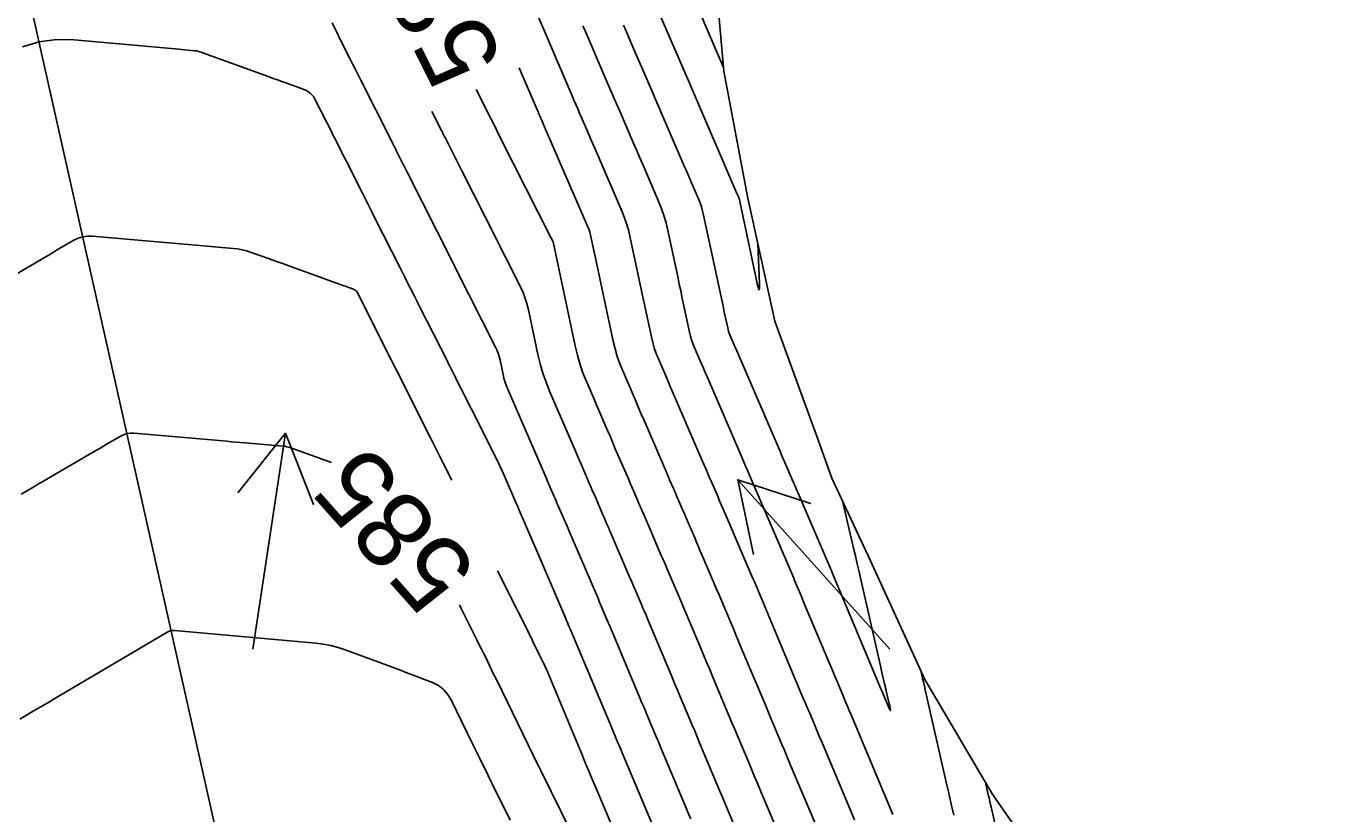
# Model space of a CAD drawing. Extents: x 954385 to 988206, y 1868364 to 1924553.
# Drawn here: x 957989.3 to 958091.4, y 1919006 to 1919067.8 of the extents above; entities that cross this region are included whole.
import ezdxf

# ---------------------------------------------------------------- set-up
doc = ezdxf.new("R2010")
doc.units = 0
for name, color, linetype in [('Default', 7, 'Continuous'), ('Ex_Contour Labels', 7, 'Continuous'), ('Ex_Major Contours', 7, 'Continuous'), ('Ex_Minor Contours', 7, 'Continuous'), ('Perimeter', 7, 'Continuous'), ('Slopes', 7, 'Continuous')]:
    doc.layers.add(name, color=color, linetype=linetype)

msp = doc.modelspace()

# ---------------------------------------------------------------- linework, layer by layer
at = {"layer": 'Default'}
msp.add_line((958200.6, 1918129.72), (957843.86, 1919719.4), dxfattribs=at)
at = {"layer": 'Ex_Major Contours'}
for points in [[(958046.77, 1919050.72), (958046.91, 1919047.62), (958046.91, 1919047.23), (958046.88, 1919047.1), (958046.83, 1919047.22), (958046.73, 1919047.6), (958045.33, 1919054.16), (958045.32, 1919054.22), (958045.3, 1919054.28), (958045.28, 1919054.34), (958045.26, 1919054.4), (958045.06, 1919054.85), (958041.48, 1919063.14), (958041.38, 1919063.39), (958041.27, 1919063.63), (958041.17, 1919063.87), (958041.07, 1919064.11), (958040.65, 1919065.08), (958040.44, 1919065.56), (958040.23, 1919066.05), (958037.65, 1919072.04)], [(958048.29, 1919004.73), (958046.94, 1919007.95), (958046.72, 1919008.47), (958046.5, 1919008.99), (958046.28, 1919009.51), (958046.06, 1919010.03), (958045.18, 1919012.12), (958044.96, 1919012.64), (958044.74, 1919013.16), (958044.52, 1919013.68), (958044.3, 1919014.21), (958043.24, 1919016.74), (958043, 1919017.32), (958042.75, 1919017.9), (958042.51, 1919018.48), (958042.27, 1919019.06), (958041.12, 1919021.78), (958040.97, 1919022.15), (958040.81, 1919022.53), (958040.65, 1919022.9), (958040.49, 1919023.28), (958039.84, 1919024.78), (958039.68, 1919025.15), (958039.52, 1919025.53), (958039.36, 1919025.9), (958039.2, 1919026.28), (958038.13, 1919028.77), (958038.06, 1919028.92), (958038, 1919029.07), (958037.94, 1919029.22), (958037.87, 1919029.37), (958037.62, 1919029.96), (958037.55, 1919030.11), (958037.49, 1919030.26), (958037.42, 1919030.41), (958037.36, 1919030.56), (958036.97, 1919031.47), (958036.88, 1919031.67), (958036.79, 1919031.88), (958036.7, 1919032.08), (958036.62, 1919032.28), (958035.59, 1919034.65), (958035.39, 1919035.11), (958035.2, 1919035.57), (958035, 1919036.03), (958034.8, 1919036.5), (958033.37, 1919039.81), (958033.08, 1919040.52), (958032.83, 1919041.24), (958032.62, 1919041.98), (958032.44, 1919042.72), (958030.7, 1919050.87), (958030.7, 1919050.89), (958030.69, 1919050.9), (958030.69, 1919050.91), (958030.68, 1919050.92), (958030.63, 1919051.02), (958030.53, 1919051.22), (958026.59, 1919059.02), (958026.29, 1919059.61), (958026, 1919060.2), (958025.7, 1919060.79), (958025.41, 1919061.38), (958024.67, 1919062.83)], [(958013.31, 1919033.56), (958010.05, 1919034.74), (958009.92, 1919034.78), (958009.78, 1919034.81), (958009.65, 1919034.84), (958009.51, 1919034.85), (958006.53, 1919035.11), (958006.17, 1919035.14), (958005.82, 1919035.17), (958005.46, 1919035.2), (958005.1, 1919035.23), (957997.84, 1919035.86), (957997.55, 1919035.87), (957997.26, 1919035.83), (957996.99, 1919035.74), (957996.73, 1919035.61), (957995.71, 1919035.02), (957995.2, 1919034.72), (957994.69, 1919034.42), (957990.67, 1919032.08), (957990.24, 1919031.83), (957989.81, 1919031.58), (957989.38, 1919031.33), (957988.95, 1919031.08)], [(958033.61, 1919001.53), (958029.78, 1919009.35), (958029.59, 1919009.73), (958029.57, 1919009.76), (958026.7, 1919015.63), (958026.54, 1919015.96), (958026.37, 1919016.3), (958026.21, 1919016.64), (958026.04, 1919016.97), (958025.39, 1919018.32), (958025.22, 1919018.66), (958025.05, 1919018.99), (958024.89, 1919019.33), (958024.72, 1919019.66), (958023.5, 1919022.11), (958023.35, 1919022.41)]]:
    msp.add_lwpolyline(points, dxfattribs=at)
at = {"layer": 'Ex_Minor Contours'}
for points in [[(958044.09, 1919064.55), (958040.38, 1919073.16)], [(958054.35, 1919005.55), (958051.71, 1919011.83), (958051.6, 1919012.09), (958051.49, 1919012.36), (958051.38, 1919012.62), (958051.27, 1919012.89), (958050.82, 1919013.95), (958050.71, 1919014.21), (958050.6, 1919014.48), (958050.49, 1919014.74), (958050.37, 1919015.01), (958047.98, 1919020.71), (958047.84, 1919021.03), (958047.71, 1919021.34), (958047.58, 1919021.65), (958047.45, 1919021.96), (958046.92, 1919023.22), (958046.79, 1919023.53), (958046.66, 1919023.84), (958046.53, 1919024.15), (958046.39, 1919024.47), (958044.92, 1919027.9), (958044.81, 1919028.15), (958044.71, 1919028.4), (958044.6, 1919028.65), (958044.49, 1919028.89), (958044.06, 1919029.91), (958043.96, 1919030.15), (958043.85, 1919030.39), (958043.75, 1919030.62), (958043.65, 1919030.86), (958043.14, 1919032.04), (958043.04, 1919032.27), (958042.94, 1919032.5), (958042.74, 1919032.96), (958042.65, 1919033.19), (958042.55, 1919033.42), (958040.43, 1919038.33), (958040.24, 1919038.75), (958040.06, 1919039.17), (958039.88, 1919039.59), (958039.7, 1919040.01), (958038.97, 1919041.69), (958038.8, 1919042.12), (958038.65, 1919042.55), (958038.53, 1919042.98), (958038.42, 1919043.43), (958037.57, 1919047.4), (958037.47, 1919047.89), (958037.36, 1919048.39), (958037.26, 1919048.88), (958037.15, 1919049.37), (958036.74, 1919051.33), (958036.62, 1919051.82), (958036.48, 1919052.3), (958036.32, 1919052.77), (958036.13, 1919053.24), (958033.98, 1919058.22), (958033.83, 1919058.56), (958033.68, 1919058.91), (958033.53, 1919059.25), (958033.38, 1919059.6), (958032.79, 1919060.97), (958032.64, 1919061.31), (958032.49, 1919061.66), (958032.34, 1919062), (958032.2, 1919062.34), (958029.24, 1919069.22)], [(958013.36, 1919068.05), (958013.55, 1919067.66), (958013.75, 1919067.26), (958013.95, 1919066.86), (958014.79, 1919065.2), (958015, 1919064.79), (958015.2, 1919064.38), (958015.41, 1919063.97), (958015.61, 1919063.56), (958017.99, 1919058.86), (958018.09, 1919058.65), (958018.19, 1919058.45), (958018.3, 1919058.24), (958018.4, 1919058.04), (958018.82, 1919057.21), (958018.92, 1919057), (958019.03, 1919056.8), (958019.13, 1919056.59), (958019.24, 1919056.38), (958022.81, 1919049.3), (958022.94, 1919049.05), (958022.97, 1919048.99), (958023.06, 1919048.8), (958026.17, 1919042.66), (958026.29, 1919042.4), (958026.39, 1919042.14), (958026.48, 1919041.87), (958026.54, 1919041.59), (958026.78, 1919040.47), (958026.85, 1919040.19), (958026.93, 1919039.91), (958027.02, 1919039.64), (958027.13, 1919039.38), (958030.18, 1919032.32), (958030.25, 1919032.15), (958030.33, 1919031.97), (958030.4, 1919031.8), (958030.48, 1919031.62), (958030.78, 1919030.91), (958030.86, 1919030.74), (958030.94, 1919030.56), (958031.01, 1919030.39), (958031.09, 1919030.21), (958031.88, 1919028.38), (958031.96, 1919028.19), (958032.09, 1919027.88), (958032.12, 1919027.82), (958032.15, 1919027.76), (958032.17, 1919027.7), (958032.2, 1919027.64), (958034.18, 1919023.02), (958034.26, 1919022.84), (958034.33, 1919022.66), (958034.41, 1919022.48), (958034.49, 1919022.3), (958034.8, 1919021.58), (958034.88, 1919021.39), (958034.95, 1919021.21), (958035.03, 1919021.03), (958035.11, 1919020.85), (958037.52, 1919015.11), (958037.65, 1919014.78), (958037.79, 1919014.46), (958037.93, 1919014.13), (958038.07, 1919013.81), (958038.61, 1919012.5), (958038.75, 1919012.17), (958038.89, 1919011.85), (958039.02, 1919011.52), (958039.16, 1919011.2), (958041.18, 1919006.41), (958041.34, 1919006.01), (958041.51, 1919005.62)], [(958057.38, 1919005.96), (958054.1, 1919013.77), (958054.04, 1919013.91), (958053.98, 1919014.04), (958053.93, 1919014.18), (958053.87, 1919014.32), (958053.64, 1919014.86), (958053.58, 1919015), (958053.52, 1919015.13), (958053.47, 1919015.27), (958053.41, 1919015.41), (958050.34, 1919022.7), (958050.19, 1919023.06), (958050.04, 1919023.42), (958049.74, 1919024.14), (958049.66, 1919024.32), (958049.59, 1919024.5), (958049.51, 1919024.68), (958049.44, 1919024.86), (958047.43, 1919029.53), (958047.37, 1919029.68), (958047.3, 1919029.83), (958047.24, 1919029.98), (958047.17, 1919030.13), (958046.91, 1919030.74), (958046.85, 1919030.89), (958046.78, 1919031.04), (958046.72, 1919031.19), (958046.65, 1919031.35), (958045.88, 1919033.13), (958045.82, 1919033.27), (958045.76, 1919033.42), (958045.6, 1919033.77), (958045.51, 1919033.99), (958042.74, 1919040.42), (958042.62, 1919040.69), (958042.5, 1919040.97), (958042.38, 1919041.25), (958042.26, 1919041.53), (958041.78, 1919042.64), (958041.67, 1919042.91), (958041.57, 1919043.2), (958041.48, 1919043.49), (958041.41, 1919043.78), (958040.92, 1919046.09), (958040.82, 1919046.57), (958040.72, 1919047.05), (958040.61, 1919047.53), (958040.51, 1919048.02), (958039.71, 1919051.76), (958039.57, 1919052.36), (958039.4, 1919052.95), (958039.19, 1919053.53), (958038.96, 1919054.11), (958037.98, 1919056.38), (958037.74, 1919056.95), (958037.49, 1919057.52), (958037.24, 1919058.09), (958037, 1919058.66), (958035.94, 1919061.12), (958035.68, 1919061.71), (958035.42, 1919062.31), (958035.16, 1919062.91), (958034.9, 1919063.51), (958033.24, 1919067.38), (958033.05, 1919067.81)], [(958036.23, 1919067.88), (958036.44, 1919067.39), (958036.65, 1919066.9), (958036.87, 1919066.41), (958037.08, 1919065.92), (958037.92, 1919063.95), (958038.14, 1919063.46), (958038.35, 1919062.97), (958038.56, 1919062.48), (958038.77, 1919061.99), (958041.03, 1919056.75), (958041.17, 1919056.44), (958041.3, 1919056.13), (958041.44, 1919055.82), (958041.57, 1919055.5), (958042.11, 1919054.25), (958042.24, 1919053.94), (958042.35, 1919053.62), (958042.44, 1919053.29), (958042.52, 1919052.96), (958043.97, 1919046.19), (958044.02, 1919045.95), (958044.07, 1919045.72), (958044.12, 1919045.48), (958044.17, 1919045.25), (958044.41, 1919044.13), (958044.44, 1919043.99), (958044.48, 1919043.85), (958044.53, 1919043.71), (958044.58, 1919043.58), (958044.81, 1919043.04), (958044.93, 1919042.77), (958045.05, 1919042.5), (958048.47, 1919034.56), (958048.52, 1919034.45), (958048.61, 1919034.25), (958048.62, 1919034.22), (958049.66, 1919031.81), (958049.69, 1919031.75), (958049.71, 1919031.7), (958049.73, 1919031.65), (958049.76, 1919031.59), (958049.87, 1919031.32), (958049.94, 1919031.16), (958052.48, 1919025.25), (958052.5, 1919025.2), (958052.52, 1919025.16), (958052.54, 1919025.11), (958052.56, 1919025.06), (958052.71, 1919024.69), (958056.44, 1919015.81), (958056.48, 1919015.71), (958057.06, 1919014.34), (958057.14, 1919014.16), (958057.18, 1919014.11), (958057.18, 1919014.18), (958057.15, 1919014.36), (958056.88, 1919015.52), (958056.84, 1919015.69), (958056.8, 1919015.87), (958056.76, 1919016.04), (958056.72, 1919016.22), (958056.52, 1919017.1), (958056.4, 1919017.63), (958054.86, 1919024.38), (958054.72, 1919025), (958054.58, 1919025.62), (958054.44, 1919026.24), (958054.29, 1919026.85), (958053.42, 1919030.56)], [(958038.79, 1919004.46), (958036.12, 1919010.8), (958036.04, 1919011), (958035.96, 1919011.19), (958035.88, 1919011.38), (958035.8, 1919011.58), (958035.39, 1919012.54), (958035.23, 1919012.93), (958035.15, 1919013.12), (958032.1, 1919020.39), (958032.06, 1919020.47), (958032.03, 1919020.56), (958031.99, 1919020.64), (958031.95, 1919020.72), (958031.81, 1919021.06), (958031.74, 1919021.22), (958031.67, 1919021.39), (958029.24, 1919027.07), (958029.21, 1919027.12), (958029.14, 1919027.29), (958028.04, 1919029.84), (958027.98, 1919029.97), (958027.88, 1919030.21), (958027.87, 1919030.24), (958026.81, 1919032.69), (958026.66, 1919033.03), (958026.5, 1919033.37), (958026.34, 1919033.71), (958026.17, 1919034.04), (958025.5, 1919035.38), (958025.33, 1919035.72), (958025.16, 1919036.05), (958024.99, 1919036.39), (958024.82, 1919036.72), (958023.73, 1919038.87), (958023.66, 1919039.02), (958023.59, 1919039.16), (958023.52, 1919039.3), (958023.44, 1919039.45), (958023.13, 1919040.06), (958023.07, 1919040.19), (958023.01, 1919040.31), (958022.94, 1919040.44), (958022.88, 1919040.56), (958022.63, 1919041.06), (958022.5, 1919041.31), (958022.38, 1919041.56), (958020.28, 1919045.7), (958020.15, 1919045.97), (958020.02, 1919046.24), (958019.88, 1919046.5), (958019.75, 1919046.77), (958019.21, 1919047.83), (958019.07, 1919048.1), (958018.94, 1919048.37), (958018.8, 1919048.63), (958018.67, 1919048.9), (958016.7, 1919052.79), (958016.46, 1919053.27), (958016.22, 1919053.75), (958015.98, 1919054.23), (958015.74, 1919054.7), (958014.48, 1919057.19), (958014.38, 1919057.38), (958014.29, 1919057.57), (958014.19, 1919057.76), (958014.1, 1919057.95), (958013.72, 1919058.71), (958013.62, 1919058.9), (958013.53, 1919059.09), (958013.43, 1919059.28), (958013.33, 1919059.47), (958012.07, 1919061.97), (958011.89, 1919062.27), (958011.66, 1919062.51), (958011.4, 1919062.71), (958011.08, 1919062.85), (958009.74, 1919063.34), (958009.41, 1919063.46), (958009.08, 1919063.58), (958008.74, 1919063.7), (958008.41, 1919063.82), (958004.08, 1919065.38), (958003.96, 1919065.43), (958003.83, 1919065.47), (958003.71, 1919065.52), (958003.58, 1919065.57), (958003.08, 1919065.75), (958002.95, 1919065.79), (958002.82, 1919065.83), (958002.69, 1919065.85), (958002.56, 1919065.87), (958001.79, 1919065.94), (958001.34, 1919065.98), (957993.11, 1919066.73), (957991.72, 1919066.75), (957990.37, 1919066.56), (957989.07, 1919066.16)], [(958028.05, 1919064.53), (958029.49, 1919061.18), (958029.53, 1919061.09), (958029.57, 1919061), (958029.6, 1919060.91), (958029.64, 1919060.82), (958029.87, 1919060.3), (958029.94, 1919060.12), (958033.4, 1919052.11), (958033.5, 1919051.88), (958033.58, 1919051.65), (958033.64, 1919051.41), (958033.7, 1919051.17), (958033.91, 1919050.2), (958033.96, 1919049.96), (958034.01, 1919049.72), (958034.06, 1919049.48), (958034.12, 1919049.23), (958035.43, 1919043.08), (958035.57, 1919042.48), (958035.74, 1919041.89), (958035.94, 1919041.32), (958036.17, 1919040.75), (958037.14, 1919038.5), (958037.39, 1919037.94), (958037.63, 1919037.37), (958037.87, 1919036.81), (958038.12, 1919036.25), (958039.58, 1919032.85), (958039.65, 1919032.69), (958039.72, 1919032.53), (958039.79, 1919032.37), (958039.85, 1919032.22), (958040.13, 1919031.58), (958040.2, 1919031.42), (958040.26, 1919031.27), (958040.33, 1919031.11), (958040.4, 1919030.95), (958040.76, 1919030.11), (958040.85, 1919029.92), (958040.93, 1919029.73), (958041.01, 1919029.54), (958041.09, 1919029.34), (958041.82, 1919027.65), (958041.97, 1919027.31), (958042.11, 1919026.96), (958042.26, 1919026.62), (958042.41, 1919026.27), (958043.35, 1919024.07), (958043.54, 1919023.63), (958043.73, 1919023.18), (958043.92, 1919022.74), (958044.11, 1919022.29), (958044.86, 1919020.51), (958045.05, 1919020.06), (958045.23, 1919019.62), (958045.42, 1919019.17), (958045.61, 1919018.73), (958047.34, 1919014.61), (958047.5, 1919014.21), (958047.67, 1919013.82), (958047.83, 1919013.43), (958048, 1919013.03), (958048.66, 1919011.46), (958048.83, 1919011.07), (958048.99, 1919010.67), (958049.16, 1919010.28), (958049.32, 1919009.89), (958051.32, 1919005.14)], [(958045.32, 1919004.18), (958044.44, 1919006.26), (958044.22, 1919006.79), (958044, 1919007.31), (958043.78, 1919007.83), (958043.57, 1919008.35), (958042.2, 1919011.59), (958042.01, 1919012.05), (958041.82, 1919012.51), (958041.62, 1919012.96), (958041.43, 1919013.42), (958040.66, 1919015.26), (958040.46, 1919015.72), (958040.27, 1919016.18), (958040.08, 1919016.64), (958039.89, 1919017.1), (958038.11, 1919021.31), (958038, 1919021.59), (958037.88, 1919021.87), (958037.76, 1919022.15), (958037.64, 1919022.43), (958037.17, 1919023.54), (958037.05, 1919023.82), (958036.93, 1919024.09), (958036.81, 1919024.37), (958036.69, 1919024.65), (958035.16, 1919028.2), (958035.12, 1919028.31), (958035.07, 1919028.42), (958035.03, 1919028.52), (958034.98, 1919028.63), (958034.8, 1919029.05), (958034.71, 1919029.26), (958034.62, 1919029.47), (958034.08, 1919030.73), (958033.97, 1919030.97), (958033.86, 1919031.22), (958033.76, 1919031.46), (958033.65, 1919031.71), (958033.04, 1919033.13), (958032.9, 1919033.45), (958032.76, 1919033.77), (958032.62, 1919034.09), (958032.49, 1919034.41), (958030.43, 1919039.16), (958030.15, 1919039.87), (958029.9, 1919040.58), (958029.69, 1919041.31), (958029.51, 1919042.05), (958028.77, 1919045.54), (958028.65, 1919046.03), (958028.5, 1919046.5), (958028.32, 1919046.97), (958028.1, 1919047.42), (958027.2, 1919049.22), (958026.97, 1919049.67), (958026.74, 1919050.12), (958026.52, 1919050.57), (958026.29, 1919051.02), (958023.55, 1919056.44), (958023.26, 1919057.02), (958022.97, 1919057.59), (958022.25, 1919059.02), (958022.17, 1919059.17), (958022.09, 1919059.32), (958022.02, 1919059.47), (958021.94, 1919059.62), (958021.2, 1919061.09)], [(957983.81, 1919045.58), (957990.39, 1919049.42), (957990.73, 1919049.61), (957991.07, 1919049.81), (957991.41, 1919050.01), (957991.74, 1919050.21), (957993.1, 1919051), (957993.44, 1919051.16), (957993.8, 1919051.27), (957994.17, 1919051.33), (957994.55, 1919051.32), (958000.24, 1919050.83), (958000.85, 1919050.78), (958001.46, 1919050.72), (958002.06, 1919050.67), (958002.67, 1919050.62), (958005.59, 1919050.36), (958005.95, 1919050.32), (958006.31, 1919050.25), (958006.66, 1919050.17), (958007, 1919050.05), (958008.38, 1919049.56), (958008.72, 1919049.44), (958009.07, 1919049.31), (958009.41, 1919049.19), (958009.75, 1919049.06), (958014.29, 1919047.43), (958014.39, 1919047.4), (958014.48, 1919047.37), (958014.58, 1919047.33), (958014.67, 1919047.3), (958015.05, 1919047.16), (958015.13, 1919047.12), (958015.21, 1919047.07), (958015.27, 1919047), (958015.32, 1919046.92), (958018, 1919041.62), (958018.17, 1919041.28), (958018.34, 1919040.95), (958018.51, 1919040.62), (958018.68, 1919040.28), (958021.11, 1919035.46), (958021.35, 1919034.99), (958021.59, 1919034.52), (958021.82, 1919034.05), (958022.06, 1919033.58), (958022.77, 1919032.18)], [(958026.35, 1919025.08), (958027.3, 1919023.17), (958027.47, 1919022.84), (958027.63, 1919022.51), (958027.8, 1919022.18), (958027.97, 1919021.85), (958028.82, 1919020.16), (958028.89, 1919020.01), (958028.96, 1919019.87), (958029.03, 1919019.73), (958029.1, 1919019.58), (958029.39, 1919018.98), (958029.46, 1919018.85), (958029.52, 1919018.72), (958029.59, 1919018.59), (958029.65, 1919018.46), (958029.91, 1919017.93), (958029.97, 1919017.8), (958030.03, 1919017.67), (958030.09, 1919017.53), (958030.15, 1919017.4), (958032.78, 1919011.14), (958032.88, 1919010.9), (958032.98, 1919010.65), (958033.03, 1919010.53), (958033.08, 1919010.41), (958036.41, 1919002.52)], [(958027.33, 1919005.51), (958025.92, 1919008.37), (958025.8, 1919008.63), (958025.67, 1919008.88), (958025.55, 1919009.14), (958025.42, 1919009.39), (958024.92, 1919010.41), (958024.8, 1919010.67), (958024.67, 1919010.92), (958024.55, 1919011.18), (958024.42, 1919011.44), (958022.7, 1919014.96), (958022.43, 1919015.4), (958022.1, 1919015.77), (958021.7, 1919016.07), (958021.23, 1919016.3), (958019.24, 1919017.08), (958018.74, 1919017.27), (958018.24, 1919017.46), (958017.74, 1919017.65), (958017.24, 1919017.83), (958014.4, 1919018.87), (958013.83, 1919019.06), (958013.26, 1919019.21), (958012.67, 1919019.32), (958012.08, 1919019.39), (958000.99, 1919020.4), (958000.86, 1919020.4), (958000.73, 1919020.39), (958000.6, 1919020.35), (958000.48, 1919020.29), (957991.87, 1919015.22), (957990.86, 1919014.62), (957989.86, 1919014.03), (957988.85, 1919013.44)], [(958059.56, 1919017.25), (958059.69, 1919016.68), (958059.71, 1919016.6), (958059.73, 1919016.53), (958059.75, 1919016.45), (958059.77, 1919016.37), (958059.87, 1919015.91), (958059.91, 1919015.75), (958061.56, 1919008.49), (958061.76, 1919007.63), (958061.95, 1919006.78), (958062.15, 1919005.92)], [(958064.64, 1919008.49), (958064.84, 1919007.61), (958064.86, 1919007.52), (958064.88, 1919007.43), (958064.9, 1919007.34), (958064.92, 1919007.26), (958065.02, 1919006.81), (958065.08, 1919006.55), (958066.79, 1918999.03)]]:
    msp.add_lwpolyline(points, dxfattribs=at)
at = {"layer": 'Perimeter'}
msp.add_lwpolyline([(958043.23, 1919074.31), (958044.11, 1919064.27), (958045.96, 1919054.43), (958048.1, 1919044.66), (958051.57, 1919035.19), (958052.58, 1919032.34), (958055.62, 1919025.85), (958059.88, 1919016.56), (958065.22, 1919007.51), (958071.39, 1918998.64), (958077.23, 1918989.71), (958076.97, 1918979.4), (958077.1, 1918969.18), (958077.53, 1918959.03), (958076.8, 1918948.61), (958075.8, 1918938.14), (958074.7, 1918927.65), (958073.67, 1918917.17), (958067.51, 1918905.54), (958071.98, 1918896.29), (958070.77, 1918885.77), (958073.01, 1918876.02), (958075.56, 1918866.35), (958076.96, 1918856.41)], dxfattribs=at)
at = {"layer": 'Slopes'}
for points in [[(958007.13, 1919018.93), (958009.71, 1919035.86), (958011.9, 1919030.28), (958009.71, 1919035.86), (958005.97, 1919031.18)], [(958057.13, 1919018.93), (958045.2, 1919032.21), (958050.9, 1919030.35), (958045.2, 1919032.21), (958046.44, 1919026.34)]]:
    msp.add_lwpolyline(points, dxfattribs=at)

# ---------------------------------------------------------------- texts
at = {"layer": 'Ex_Contour Labels'}
for s, rotation, p in [('580', 116.6609, (958026.87, 1919065.14)), ('585', 131.7059, (958024.92, 1919025.25))]:
    msp.add_text(s, height=6, rotation=rotation, dxfattribs=at).set_placement(p)

doc.saveas('drawing.dxf')
